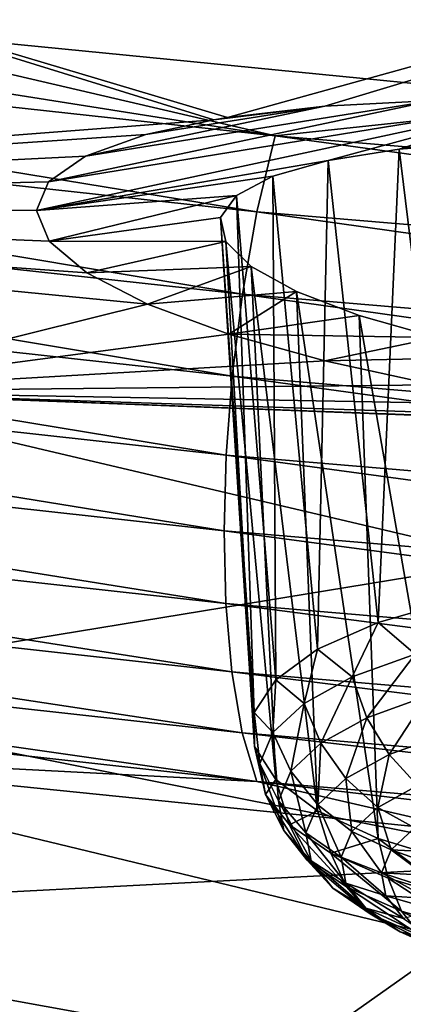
# Model space of a CAD drawing. Header units: metres. Extents: x -92 to 264, y -100 to 50.
# Tile 401 of 656: x 181.73 to 182.85, y -25.71 to -22.85. Entities that reach past the tile are written whole.
import ezdxf

# ---------------------------------------------------------------- set-up
doc = ezdxf.new("R2010")
doc.units = ezdxf.units.M
doc.layers.add('solid_21062050_01', color=7, linetype='CONTINUOUS')

msp = doc.modelspace()

# ---------------------------------------------------------------- linework, layer by layer
at = {"layer": 'solid_21062050_01'}
for points in [[(181.509628, -21.627731, 229.120209), (181.047867, -22.853813, 230.359436), (183.411789, -23.086432, 231.009995)], [(186.03688, -22.048136, 230.287918), (181.509628, -21.627731, 229.120209), (183.411789, -23.086432, 231.009995)], [(182.337662, -23.133352, 188.519089), (180.682114, -22.638231, 187.169693), (184.506912, -22.531225, 185.312286)], [(182.620499, -23.100351, 188.267731), (182.337662, -23.133352, 188.519089), (184.506912, -22.531225, 185.312286)], [(182.937347, -23.083515, 188.073914), (182.620499, -23.100351, 188.267731), (184.506912, -22.531225, 185.312286)], [(178.256012, -22.724098, 229.633942), (182.476028, -23.186499, 230.925888), (178.713394, -22.590504, 229.623093)], [(182.476028, -23.186499, 230.925888), (181.047867, -22.853813, 230.359436), (178.713394, -22.590504, 229.623093)], [(179.121689, -23.384874, 191.115814), (180.682114, -22.638231, 187.169693), (182.297546, -23.139938, 188.563065)], [(182.337662, -23.133352, 188.519089), (182.297546, -23.139938, 188.563065), (180.682114, -22.638231, 187.169693)], [(182.423233, -23.408245, 231.04184), (178.256012, -22.724098, 229.633942), (178.19072, -22.943745, 229.745636)], [(182.423233, -23.408245, 231.04184), (182.476028, -23.186499, 230.925888), (178.256012, -22.724098, 229.633942)], [(182.476028, -23.186499, 230.925888), (183.411789, -23.086432, 231.009995), (181.047867, -22.853813, 230.359436)], [(178.19072, -22.943745, 229.745636), (178.138382, -23.181366, 229.812958), (182.38092, -23.647749, 231.112503)], [(182.423233, -23.408245, 231.04184), (178.19072, -22.943745, 229.745636), (182.38092, -23.647749, 231.112503)], [(183.276337, -23.082495, 187.940552), (181.781891, -23.404047, 189.911285), (181.817154, -23.320593, 189.533813)], [(182.63002, -23.258463, 188.928314), (181.781891, -23.404047, 189.911285), (183.276337, -23.082495, 187.940552)], [(183.276337, -23.082495, 187.940552), (181.817154, -23.320593, 189.533813), (182.937347, -23.083515, 188.073914)], [(182.937347, -23.083515, 188.073914), (181.817154, -23.320593, 189.533813), (181.924759, -23.245724, 189.166229)], [(182.937347, -23.083515, 188.073914), (181.924759, -23.245724, 189.166229), (182.620499, -23.100351, 188.267731)], [(182.476028, -23.186499, 230.925888), (186.781601, -23.548443, 231.937286), (183.411789, -23.086432, 231.009995)], [(182.63002, -23.258463, 188.928314), (183.276337, -23.082495, 187.940552), (182.837051, -23.225359, 188.705688)], [(182.837051, -23.225359, 188.705688), (183.276337, -23.082495, 187.940552), (183.630127, -23.096737, 187.867844)], [(182.620499, -23.100351, 188.267731), (181.924759, -23.245724, 189.166229), (182.100464, -23.182585, 188.823975)], [(182.620499, -23.100351, 188.267731), (182.100464, -23.182585, 188.823975), (182.297546, -23.139938, 188.563065)], [(182.620499, -23.100351, 188.267731), (182.297546, -23.139938, 188.563065), (182.337662, -23.133352, 188.519089)], [(182.837051, -23.225359, 188.705688), (183.630127, -23.096737, 187.867844), (183.078201, -23.205929, 188.529541)], [(179.121689, -23.384874, 191.115814), (182.297546, -23.139938, 188.563065), (182.100464, -23.182585, 188.823975)], [(178.138382, -23.181366, 229.812958), (178.101563, -23.418095, 229.83522), (182.351151, -23.886026, 231.137039)], [(182.38092, -23.647749, 231.112503), (178.138382, -23.181366, 229.812958), (182.351151, -23.886026, 231.137039)], [(179.121689, -23.384874, 191.115814), (182.100464, -23.182585, 188.823975), (181.924759, -23.245724, 189.166229)], [(186.741699, -23.771849, 232.05658), (182.476028, -23.186499, 230.925888), (182.423233, -23.408245, 231.04184)], [(186.741699, -23.771849, 232.05658), (186.781601, -23.548443, 231.937286), (182.476028, -23.186499, 230.925888)], [(182.63002, -23.258463, 188.928314), (182.837051, -23.225359, 188.705688), (182.775558, -24.602543, 188.419952)], [(182.837051, -23.225359, 188.705688), (182.997986, -24.538549, 188.230148), (182.775558, -24.602543, 188.419952)], [(182.837051, -23.225359, 188.705688), (183.078201, -23.205929, 188.529541), (182.997986, -24.538549, 188.230148)], [(179.121689, -23.384874, 191.115814), (181.924759, -23.245724, 189.166229), (181.817154, -23.320593, 189.533813)], [(182.46936, -23.304165, 189.188187), (181.781891, -23.404047, 189.911285), (182.63002, -23.258463, 188.928314)], [(182.46936, -23.304165, 189.188187), (182.63002, -23.258463, 188.928314), (182.59964, -24.680634, 188.6492)], [(182.63002, -23.258463, 188.928314), (182.775558, -24.602543, 188.419952), (182.59964, -24.680634, 188.6492)], [(182.363892, -23.360302, 189.47261), (181.781891, -23.404047, 189.911285), (182.46936, -23.304165, 189.188187)], [(182.363892, -23.360302, 189.47261), (182.46936, -23.304165, 189.188187), (182.477905, -24.769409, 188.907852)], [(182.46936, -23.304165, 189.188187), (182.59964, -24.680634, 188.6492), (182.477905, -24.769409, 188.907852)], [(179.121689, -23.384874, 191.115814), (181.817154, -23.320593, 189.533813), (181.781891, -23.404047, 189.911285)], [(182.363892, -23.360302, 189.47261), (181.819473, -23.493202, 190.285675), (181.781891, -23.404047, 189.911285)], [(182.317703, -23.424608, 189.769974), (181.819473, -23.493202, 190.285675), (182.363892, -23.360302, 189.47261)], [(182.317703, -23.424608, 189.769974), (182.363892, -23.360302, 189.47261), (182.41568, -24.86499, 189.184616)], [(182.363892, -23.360302, 189.47261), (182.477905, -24.769409, 188.907852), (182.41568, -24.86499, 189.184616)], [(179.121689, -23.384874, 191.115814), (181.928314, -23.584829, 190.643326), (182.105453, -23.676615, 190.975098)], [(181.082291, -23.930622, 192.631699), (179.121689, -23.384874, 191.115814), (182.105453, -23.676615, 190.975098)], [(179.121689, -23.384874, 191.115814), (181.819473, -23.493202, 190.285675), (181.928314, -23.584829, 190.643326)], [(179.121689, -23.384874, 191.115814), (181.781891, -23.404047, 189.911285), (181.819473, -23.493202, 190.285675)], [(178.101563, -23.418095, 229.83522), (178.080185, -23.646431, 229.815369), (182.333862, -24.115557, 231.118408)], [(182.351151, -23.886026, 231.137039), (178.101563, -23.418095, 229.83522), (182.333862, -24.115557, 231.118408)], [(182.332367, -23.49445, 190.068176), (181.819473, -23.493202, 190.285675), (182.317703, -23.424608, 189.769974)], [(182.317703, -23.424608, 189.769974), (182.41568, -24.86499, 189.184616), (182.415695, -24.963198, 189.467377)], [(182.332367, -23.49445, 190.068176), (182.317703, -23.424608, 189.769974), (182.415695, -24.963198, 189.467377)], [(182.423233, -23.408245, 231.04184), (182.38092, -23.647749, 231.112503), (186.709686, -24.012844, 232.129898)], [(186.741699, -23.771849, 232.05658), (182.423233, -23.408245, 231.04184), (186.709686, -24.012844, 232.129898)], [(182.332367, -23.49445, 190.068176), (181.928314, -23.584829, 190.643326), (181.819473, -23.493202, 190.285675)], [(182.406921, -23.567017, 190.355286), (181.928314, -23.584829, 190.643326), (182.332367, -23.49445, 190.068176)], [(182.332367, -23.49445, 190.068176), (182.415695, -24.963198, 189.467377), (182.477936, -25.059742, 189.74379)], [(182.406921, -23.567017, 190.355286), (182.332367, -23.49445, 190.068176), (182.477936, -25.059742, 189.74379)], [(182.406921, -23.567017, 190.355286), (182.105453, -23.676615, 190.975098), (181.928314, -23.584829, 190.643326)], [(182.538025, -23.639479, 190.620071), (182.105453, -23.676615, 190.975098), (182.406921, -23.567017, 190.355286)], [(182.406921, -23.567017, 190.355286), (182.477936, -25.059742, 189.74379), (182.599701, -25.1504, 190.001785)], [(182.538025, -23.639479, 190.620071), (182.406921, -23.567017, 190.355286), (182.599701, -25.1504, 190.001785)], [(178.080185, -23.646431, 229.815369), (178.072495, -23.866339, 229.75853), (182.327637, -24.33634, 231.061859)], [(182.333862, -24.115557, 231.118408), (178.080185, -23.646431, 229.815369), (182.327637, -24.33634, 231.061859)], [(182.538025, -23.639479, 190.620071), (182.341064, -23.763744, 191.263687), (182.105453, -23.676615, 190.975098)], [(182.720291, -23.709044, 190.852386), (182.341064, -23.763744, 191.263687), (182.538025, -23.639479, 190.620071)], [(182.38092, -23.647749, 231.112503), (182.351151, -23.886026, 231.137039), (186.68718, -24.25235, 232.156219)], [(186.709686, -24.012844, 232.129898), (182.38092, -23.647749, 231.112503), (186.68718, -24.25235, 232.156219)], [(182.538025, -23.639479, 190.620071), (182.599701, -25.1504, 190.001785), (182.77565, -25.231215, 190.230057)], [(182.720291, -23.709044, 190.852386), (182.538025, -23.639479, 190.620071), (182.77565, -25.231215, 190.230057)], [(181.082291, -23.930622, 192.631699), (182.105453, -23.676615, 190.975098), (182.341064, -23.763744, 191.263687)], [(182.720291, -23.709044, 190.852386), (182.946518, -23.77305, 191.043365), (182.341064, -23.763744, 191.263687)], [(182.720291, -23.709044, 190.852386), (182.77565, -25.231215, 190.230057), (182.998093, -25.298649, 190.418655)], [(182.720291, -23.709044, 190.852386), (182.998093, -25.298649, 190.418655), (182.946518, -23.77305, 191.043365)], [(181.082291, -23.930622, 192.631699), (182.341064, -23.763744, 191.263687), (182.620728, -23.841797, 191.495209)], [(182.946518, -23.77305, 191.043365), (182.620728, -23.841797, 191.495209), (182.341064, -23.763744, 191.263687)], [(183.207947, -23.829058, 191.18573), (182.620728, -23.841797, 191.495209), (182.946518, -23.77305, 191.043365)], [(183.207947, -23.829058, 191.18573), (182.939377, -23.911001, 191.672729), (182.620728, -23.841797, 191.495209)], [(181.082291, -23.930622, 192.631699), (182.620728, -23.841797, 191.495209), (182.939377, -23.911001, 191.672729)], [(178.072495, -23.866339, 229.75853), (178.078552, -24.076704, 229.664932), (182.332535, -24.547256, 230.967606)], [(182.327637, -24.33634, 231.061859), (178.072495, -23.866339, 229.75853), (182.332535, -24.547256, 230.967606)], [(182.351151, -23.886026, 231.137039), (182.333862, -24.115557, 231.118408), (186.674103, -24.482828, 232.13855)], [(186.68718, -24.25235, 232.156219), (182.351151, -23.886026, 231.137039), (186.674103, -24.482828, 232.13855)], [(181.082291, -23.930622, 192.631699), (182.939377, -23.911001, 191.672729), (183.298431, -23.970232, 191.79068)], [(183.166718, -24.420898, 193.993484), (180.825012, -24.80542, 197.270279), (181.082291, -23.930622, 192.631699)], [(181.082291, -23.930622, 192.631699), (184.062836, -24.045334, 191.819305), (184.438202, -24.05781, 191.727219)], [(183.166718, -24.420898, 193.993484), (181.082291, -23.930622, 192.631699), (184.438202, -24.05781, 191.727219)], [(181.082291, -23.930622, 192.631699), (183.679626, -24.015865, 191.840607), (184.062836, -24.045334, 191.819305)], [(181.082291, -23.930622, 192.631699), (183.298431, -23.970232, 191.79068), (183.679626, -24.015865, 191.840607)], [(178.078552, -24.076704, 229.664932), (178.10022, -24.275114, 229.530014), (182.350052, -24.745848, 230.830978)], [(182.332535, -24.547256, 230.967606), (178.078552, -24.076704, 229.664932), (182.350052, -24.745848, 230.830978)], [(182.333862, -24.115557, 231.118408), (182.327637, -24.33634, 231.061859), (186.669403, -24.704309, 232.08223)], [(186.674103, -24.482828, 232.13855), (182.333862, -24.115557, 231.118408), (186.669403, -24.704309, 232.08223)], [(178.10022, -24.275114, 229.530014), (178.138062, -24.453362, 229.355057), (182.380646, -24.923868, 230.653214)], [(182.350052, -24.745848, 230.830978), (178.10022, -24.275114, 229.530014), (182.380646, -24.923868, 230.653214)], [(182.327637, -24.33634, 231.061859), (182.332535, -24.547256, 230.967606), (186.673096, -24.915668, 231.987457)], [(186.669403, -24.704309, 232.08223), (182.327637, -24.33634, 231.061859), (186.673096, -24.915668, 231.987457)], [(183.166718, -24.420898, 193.993484), (183.318695, -25.303324, 198.653275), (180.825012, -24.80542, 197.270279)], [(178.138062, -24.453362, 229.355057), (178.190765, -24.595068, 229.149857), (182.423233, -25.064911, 230.444229)], [(182.380646, -24.923868, 230.653214), (178.138062, -24.453362, 229.355057), (182.423233, -25.064911, 230.444229)], [(182.332535, -24.547256, 230.967606), (182.350052, -24.745848, 230.830978), (186.68634, -25.11441, 231.849472)], [(186.673096, -24.915668, 231.987457), (182.332535, -24.547256, 230.967606), (186.68634, -25.11441, 231.849472)], [(182.883041, -24.695028, 188.30777), (182.775558, -24.602543, 188.419952), (182.997986, -24.538549, 188.230148)], [(182.423233, -25.064911, 230.444229), (178.190765, -24.595068, 229.149857), (180.724625, -24.977312, 229.7267)], [(182.699753, -24.761288, 188.503128), (182.59964, -24.680634, 188.6492), (182.775558, -24.602543, 188.419952)], [(182.883041, -24.695028, 188.30777), (182.699753, -24.761288, 188.503128), (182.775558, -24.602543, 188.419952)], [(182.560226, -24.83832, 188.728409), (182.477905, -24.769409, 188.907852), (182.59964, -24.680634, 188.6492)], [(182.699753, -24.761288, 188.503128), (182.560226, -24.83832, 188.728409), (182.59964, -24.680634, 188.6492)], [(182.742844, -24.879734, 188.49585), (182.699753, -24.761288, 188.503128), (182.883041, -24.695028, 188.30777)], [(182.742844, -24.879734, 188.49585), (182.883041, -24.695028, 188.30777), (182.919052, -24.816034, 188.308044)], [(182.350052, -24.745848, 230.830978), (182.380646, -24.923868, 230.653214), (186.709473, -25.292257, 231.669495)], [(186.68634, -25.11441, 231.849472), (182.350052, -24.745848, 230.830978), (186.709473, -25.292257, 231.669495)], [(182.469818, -24.923162, 188.97496), (182.41568, -24.86499, 189.184616), (182.477905, -24.769409, 188.907852)], [(182.560226, -24.83832, 188.728409), (182.469818, -24.923162, 188.97496), (182.477905, -24.769409, 188.907852)], [(182.608719, -24.953787, 188.712433), (182.560226, -24.83832, 188.728409), (182.699753, -24.761288, 188.503128)], [(182.608719, -24.953787, 188.712433), (182.699753, -24.761288, 188.503128), (182.742844, -24.879734, 188.49585)], [(180.825012, -24.80542, 197.270279), (183.318695, -25.303324, 198.653275), (180.358368, -25.456448, 201.648285)], [(182.521805, -25.035351, 188.949448), (182.469818, -24.923162, 188.97496), (182.560226, -24.83832, 188.728409)], [(182.521805, -25.035351, 188.949448), (182.560226, -24.83832, 188.728409), (182.608719, -24.953787, 188.712433)], [(182.742844, -24.879734, 188.49585), (182.919052, -24.816034, 188.308044), (182.80777, -24.987207, 188.509064)], [(182.919052, -24.816034, 188.308044), (182.973389, -24.927332, 188.332535), (182.80777, -24.987207, 188.509064)], [(182.432022, -25.012556, 189.233292), (182.415695, -24.963198, 189.467377), (182.41568, -24.86499, 189.184616)], [(182.469818, -24.923162, 188.97496), (182.432022, -25.012556, 189.233292), (182.41568, -24.86499, 189.184616)], [(182.608719, -24.953787, 188.712433), (182.742844, -24.879734, 188.49585), (182.681686, -25.056816, 188.712646)], [(182.742844, -24.879734, 188.49585), (182.80777, -24.987207, 188.509064), (182.681686, -25.056816, 188.712646)], [(182.380646, -24.923868, 230.653214), (182.423233, -25.064911, 230.444229), (186.741669, -25.432785, 231.457535)], [(186.709473, -25.292257, 231.669495), (182.380646, -24.923868, 230.653214), (186.741669, -25.432785, 231.457535)], [(182.485474, -25.121286, 189.197784), (182.432022, -25.012556, 189.233292), (182.469818, -24.923162, 188.97496)], [(182.485474, -25.121286, 189.197784), (182.469818, -24.923162, 188.97496), (182.521805, -25.035351, 188.949448)], [(182.80777, -24.987207, 188.509064), (182.973389, -24.927332, 188.332535), (182.890366, -25.076857, 188.541916)], [(182.423233, -25.064911, 230.444229), (180.724625, -24.977312, 229.7267), (183.080765, -25.216564, 230.384644)], [(185.572754, -26.146957, 227.933502), (183.080765, -25.216564, 230.384644), (180.724625, -24.977312, 229.7267)], [(185.572754, -26.146957, 227.933502), (180.724625, -24.977312, 229.7267), (180.907394, -25.692762, 226.671936)], [(182.448288, -25.103064, 189.493484), (182.477936, -25.059742, 189.74379), (182.415695, -24.963198, 189.467377)], [(182.432022, -25.012556, 189.233292), (182.448288, -25.103064, 189.493484), (182.415695, -24.963198, 189.467377)], [(182.521805, -25.035351, 188.949448), (182.608719, -24.953787, 188.712433), (182.599991, -25.133484, 188.935425)], [(182.608719, -24.953787, 188.712433), (182.681686, -25.056816, 188.712646), (182.599991, -25.133484, 188.935425)], [(182.681686, -25.056816, 188.712646), (182.80777, -24.987207, 188.509064), (182.774475, -25.140837, 188.729034)], [(182.80777, -24.987207, 188.509064), (182.890366, -25.076857, 188.541916), (182.774475, -25.140837, 188.729034)], [(182.501099, -25.208296, 189.447922), (182.448288, -25.103064, 189.493484), (182.432022, -25.012556, 189.233292)], [(182.501099, -25.208296, 189.447922), (182.432022, -25.012556, 189.233292), (182.485474, -25.121286, 189.197784)], [(182.485474, -25.121286, 189.197784), (182.521805, -25.035351, 188.949448), (182.565842, -25.214262, 189.168869)], [(182.521805, -25.035351, 188.949448), (182.599991, -25.133484, 188.935425), (182.565842, -25.214262, 189.168869)], [(182.423233, -25.064911, 230.444229), (183.080765, -25.216564, 230.384644), (185.462875, -25.42458, 230.956512)], [(186.741669, -25.432785, 231.457535), (182.423233, -25.064911, 230.444229), (185.462875, -25.42458, 230.956512)], [(182.448288, -25.103064, 189.493484), (182.517975, -25.19121, 189.745529), (182.477936, -25.059742, 189.74379)], [(182.517975, -25.19121, 189.745529), (182.599701, -25.1504, 190.001785), (182.477936, -25.059742, 189.74379)], [(182.599991, -25.133484, 188.935425), (182.681686, -25.056816, 188.712646), (182.699402, -25.211306, 188.933807)], [(182.681686, -25.056816, 188.712646), (182.774475, -25.140837, 188.729034), (182.699402, -25.211306, 188.933807)], [(182.774475, -25.140837, 188.729034), (182.890366, -25.076857, 188.541916), (182.881195, -25.200493, 188.760574)], [(182.5681, -25.293034, 189.690216), (182.517975, -25.19121, 189.745529), (182.448288, -25.103064, 189.493484)], [(182.5681, -25.293034, 189.690216), (182.448288, -25.103064, 189.493484), (182.501099, -25.208296, 189.447922)], [(182.485474, -25.121286, 189.197784), (182.565842, -25.214262, 189.168869), (182.580536, -25.296049, 189.403976)], [(182.501099, -25.208296, 189.447922), (182.485474, -25.121286, 189.197784), (182.580536, -25.296049, 189.403976)], [(182.517975, -25.19121, 189.745529), (182.638412, -25.273603, 189.979752), (182.599701, -25.1504, 190.001785)], [(182.565842, -25.214262, 189.168869), (182.599991, -25.133484, 188.935425), (182.667999, -25.285553, 189.148376)], [(182.638412, -25.273603, 189.979752), (182.77565, -25.231215, 190.230057), (182.599701, -25.1504, 190.001785)], [(182.599991, -25.133484, 188.935425), (182.699402, -25.211306, 188.933807), (182.667999, -25.285553, 189.148376)], [(182.699402, -25.211306, 188.933807), (182.774475, -25.140837, 188.729034), (182.813675, -25.263855, 188.944687)], [(182.774475, -25.140837, 188.729034), (182.881195, -25.200493, 188.760574), (182.813675, -25.263855, 188.944687)], [(182.501099, -25.208296, 189.447922), (182.580536, -25.296049, 189.403976), (182.643509, -25.3757, 189.631744)], [(182.5681, -25.293034, 189.690216), (182.501099, -25.208296, 189.447922), (182.643509, -25.3757, 189.631744)], [(182.683884, -25.372242, 189.91539), (182.638412, -25.273603, 189.979752), (182.517975, -25.19121, 189.745529)], [(182.683884, -25.372242, 189.91539), (182.517975, -25.19121, 189.745529), (182.5681, -25.293034, 189.690216)], [(182.813675, -25.263855, 188.944687), (182.881195, -25.200493, 188.760574), (182.948959, -25.271425, 188.919952)], [(182.565842, -25.214262, 189.168869), (182.667999, -25.285553, 189.148376), (182.681503, -25.360727, 189.364487)], [(182.580536, -25.296049, 189.403976), (182.565842, -25.214262, 189.168869), (182.681503, -25.360727, 189.364487)], [(182.638412, -25.273603, 189.979752), (182.804977, -25.347082, 190.187149), (182.77565, -25.231215, 190.230057)], [(182.667999, -25.285553, 189.148376), (182.699402, -25.211306, 188.933807), (182.785446, -25.330616, 189.137619)], [(182.699402, -25.211306, 188.933807), (182.813675, -25.263855, 188.944687), (182.785446, -25.330616, 189.137619)], [(183.011261, -25.408819, 190.359741), (182.998093, -25.298649, 190.418655), (182.77565, -25.231215, 190.230057)], [(182.804977, -25.347082, 190.187149), (183.011261, -25.408819, 190.359741), (182.77565, -25.231215, 190.230057)], [(182.785446, -25.330616, 189.137619), (182.813675, -25.263855, 188.944687), (182.911942, -25.338076, 189.112778)], [(182.813675, -25.263855, 188.944687), (182.948959, -25.271425, 188.919952), (182.924728, -25.304365, 189.015396)], [(182.813675, -25.263855, 188.944687), (182.924728, -25.304365, 189.015396), (182.911942, -25.338076, 189.112778)], [(182.5681, -25.293034, 189.690216), (182.643509, -25.3757, 189.631744), (182.752335, -25.450155, 189.843399)], [(182.683884, -25.372242, 189.91539), (182.5681, -25.293034, 189.690216), (182.752335, -25.450155, 189.843399)], [(182.580536, -25.296049, 189.403976), (182.681503, -25.360727, 189.364487), (182.739395, -25.433939, 189.573822)], [(182.643509, -25.3757, 189.631744), (182.580536, -25.296049, 189.403976), (182.739395, -25.433939, 189.573822)], [(182.844009, -25.442879, 190.114761), (182.804977, -25.347082, 190.187149), (182.638412, -25.273603, 189.979752)], [(182.844009, -25.442879, 190.114761), (182.638412, -25.273603, 189.979752), (182.683884, -25.372242, 189.91539)], [(182.667999, -25.285553, 189.148376), (182.785446, -25.330616, 189.137619), (182.797592, -25.398209, 189.33194)], [(182.681503, -25.360727, 189.364487), (182.667999, -25.285553, 189.148376), (182.797592, -25.398209, 189.33194)], [(183.318695, -25.303324, 198.653275), (182.541672, -25.852886, 202.749435), (180.358368, -25.456448, 201.648285)], [(183.318695, -25.303324, 198.653275), (185.924332, -25.730419, 199.839569), (182.541672, -25.852886, 202.749435)], [(182.785446, -25.330616, 189.137619), (182.911942, -25.338076, 189.112778), (182.910782, -25.372133, 189.210861)], [(182.785446, -25.330616, 189.137619), (182.910782, -25.372133, 189.210861), (182.921265, -25.406109, 189.308426)], [(182.797592, -25.398209, 189.33194), (182.785446, -25.330616, 189.137619), (182.921265, -25.406109, 189.308426)], [(183.042313, -25.50223, 190.280685), (183.011261, -25.408819, 190.359741), (182.804977, -25.347082, 190.187149)], [(182.844009, -25.442879, 190.114761), (183.042313, -25.50223, 190.280685), (182.804977, -25.347082, 190.187149)], [(182.643509, -25.3757, 189.631744), (182.739395, -25.433939, 189.573822), (182.839432, -25.502375, 189.768372)], [(182.752335, -25.450155, 189.843399), (182.643509, -25.3757, 189.631744), (182.839432, -25.502375, 189.768372)], [(182.681503, -25.360727, 189.364487), (182.797592, -25.398209, 189.33194), (182.84964, -25.464037, 189.520172)], [(182.739395, -25.433939, 189.573822), (182.681503, -25.360727, 189.364487), (182.84964, -25.464037, 189.520172)], [(182.683884, -25.372242, 189.91539), (182.752335, -25.450155, 189.843399), (182.902847, -25.516552, 190.030807)], [(182.844009, -25.442879, 190.114761), (182.683884, -25.372242, 189.91539), (182.902847, -25.516552, 190.030807)], [(182.797592, -25.398209, 189.33194), (182.921265, -25.406109, 189.308426), (182.943237, -25.439577, 189.404236)], [(182.84964, -25.464037, 189.520172), (182.797592, -25.398209, 189.33194), (182.943237, -25.439577, 189.404236)], [(182.739395, -25.433939, 189.573822), (182.84964, -25.464037, 189.520172), (182.93959, -25.52557, 189.695084)], [(182.839432, -25.502375, 189.768372), (182.739395, -25.433939, 189.573822), (182.93959, -25.52557, 189.695084)], [(180.078522, -25.9666, 206.020386), (180.358368, -25.456448, 201.648285), (182.541672, -25.852886, 202.749435)], [(182.752335, -25.450155, 189.843399), (182.839432, -25.502375, 189.768372), (182.977768, -25.563402, 189.940628)], [(182.902847, -25.516552, 190.030807), (182.752335, -25.450155, 189.843399), (182.977768, -25.563402, 189.940628)], [(182.844009, -25.442879, 190.114761), (182.902847, -25.516552, 190.030807), (183.089264, -25.57234, 190.186768)], [(182.844009, -25.442879, 190.114761), (183.089264, -25.57234, 190.186768), (183.042313, -25.50223, 190.280685)], [(182.839432, -25.502375, 189.768372), (182.93959, -25.52557, 189.695084), (183.06398, -25.580444, 189.849976)], [(182.977768, -25.563402, 189.940628), (182.839432, -25.502375, 189.768372), (183.06398, -25.580444, 189.849976)], [(180.907394, -25.692762, 226.671936), (177.670929, -25.816643, 221.767212), (181.964432, -26.361462, 223.280502)], [(185.572754, -26.146957, 227.933502), (180.907394, -25.692762, 226.671936), (181.964432, -26.361462, 223.280502)]]:
    msp.add_3dface(points, dxfattribs=at)

doc.saveas('drawing.dxf')
